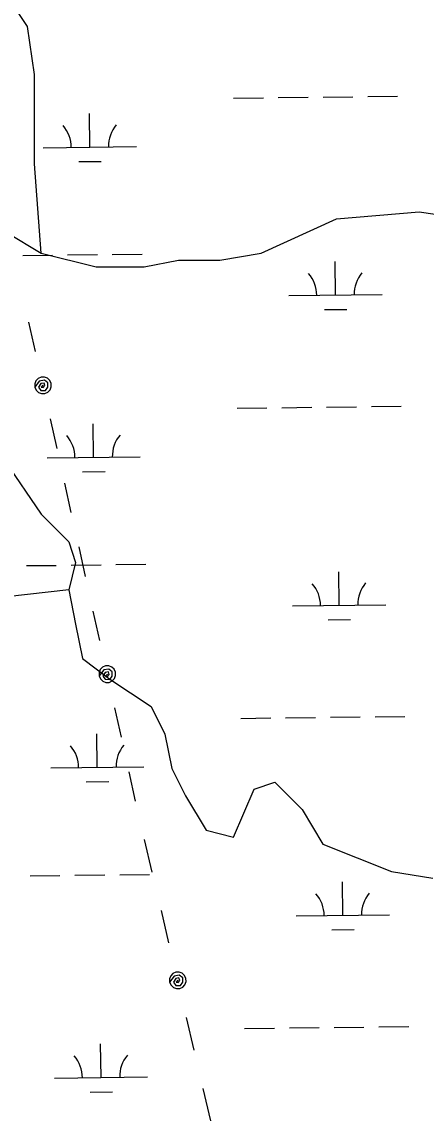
# Model space of a CAD drawing. Extents: x 3694830 to 3732949, y 415201 to 440970.
# Drawn here: x 3725539 to 3725973, y 428976 to 430155 of the extents above; entities that cross this region are included whole.
import ezdxf

# ---------------------------------------------------------------- set-up
doc = ezdxf.new("R2010")
doc.units = 0
for name, color, linetype in [('V-TOPO-SHOR', 7, 'Continuous'), ('V-UTIL-LINE', 7, 'Continuous'), ('V-WETL-SWMP', 7, 'Continuous')]:
    doc.layers.add(name, color=color, linetype=linetype)

msp = doc.modelspace()

# ---------------------------------------------------------------- linework, layer by layer
at = {"layer": 'V-TOPO-SHOR'}
for points in [[(3725559.9, 429907.2), (3725552.5, 430003), (3725552.5, 430098.8), (3725545.1, 430150.4), (3725515.6, 430194.6)], [(3725484.7, 429907), (3725500.9, 429929.3), (3725523, 429929.3), (3725559.9, 429907.2), (3725618.8, 429892.5), (3725670.4, 429892.5), (3725707.2, 429899.9), (3725751.4, 429899.9), (3725795.7, 429907.2), (3725876.7, 429944.1), (3725965.1, 429951.5), (3726016.7, 429944.1), (3726068.3, 429929.3), (3726119.9, 429936.7), (3726208.3, 429973.6), (3726274.6, 430032.5), (3726304.1, 430047.2), (3726370.4, 430091.5), (3726488.3, 430106.2), (3726533.3, 430113.4)], [(3725520.8, 429684.4), (3725559.9, 429627.2), (3725589.3, 429597.7), (3725596.7, 429575.6), (3725589.3, 429546.2), (3725596.7, 429509.3), (3725604.1, 429472.5), (3725633.5, 429450.4), (3725655.7, 429435.6), (3725677.8, 429420.9), (3725692.5, 429391.4), (3725699.9, 429354.6), (3725714.6, 429325.1), (3725736.7, 429288.3), (3725766.2, 429280.9), (3725788.3, 429332.5), (3725810.4, 429339.8), (3725839.9, 429310.4), (3725862, 429273.5), (3725898.8, 429258.8), (3725935.7, 429244), (3725979.9, 429236.7)], [(3725589.3, 429546.2), (3725523, 429538.8), (3725486.2, 429516.7), (3725464.1, 429487.2), (3725464.1, 429443), (3725456.7, 429435.6), (3725419.8, 429420.9), (3725383, 429420.9), (3725353.5, 429435.6), (3725342.9, 429448.7)]]:
    msp.add_lwpolyline(points, dxfattribs=at)
at = {"layer": 'V-UTIL-LINE'}
for points in [[(3725553.7, 429801.7), (3725546.7, 429833.3)], [(3725561.7, 429765.5), (3725559.8, 429763.4), (3725562.1, 429763.1), (3725563.9, 429765.2), (3725563, 429767.9), (3725559.6, 429767.4), (3725557, 429763.5), (3725559.6, 429760.1), (3725564.4, 429759.8), (3725567.1, 429763.6), (3725567.1, 429768), (3725563.3, 429771), (3725557.8, 429770.1), (3725553, 429763.6), (3725554.4, 429760.4), (3725556.9, 429757.9), (3725560.2, 429756.7), (3725563.7, 429756.8), (3725566.9, 429758.2), (3725569.3, 429760.7), (3725570.6, 429764), (3725570.5, 429767.5), (3725569.1, 429770.7), (3725566.6, 429773.1), (3725563.3, 429774.4), (3725559.8, 429774.3), (3725556.6, 429772.9), (3725554.1, 429770.4), (3725552.9, 429767.1), (3725553, 429763.6)], [(3725576.8, 429697.8), (3725569.8, 429729.4)], [(3725592.1, 429629.2), (3725585.1, 429660.7)], [(3725607.4, 429560.5), (3725600.4, 429592.1)], [(3725622.7, 429491.9), (3725615.7, 429523.4)], [(3725630.8, 429455.7), (3725628.8, 429453.6), (3725631.1, 429453.3), (3725632.9, 429455.4), (3725632, 429458.1), (3725628.6, 429457.5), (3725626, 429453.7), (3725628.6, 429450.3), (3725633.5, 429450), (3725636.1, 429453.7), (3725636.1, 429458.2), (3725632.3, 429461.2), (3725626.9, 429460.3), (3725622, 429453.8), (3725623.4, 429450.6), (3725625.9, 429448.1), (3725629.2, 429446.9), (3725632.7, 429446.9), (3725635.9, 429448.4), (3725638.4, 429450.9), (3725639.6, 429454.2), (3725639.5, 429457.7), (3725638.1, 429460.9), (3725635.6, 429463.3), (3725632.3, 429464.6), (3725628.8, 429464.5), (3725625.6, 429463.1), (3725623.2, 429460.6), (3725621.9, 429457.3), (3725622, 429453.8)], [(3725645.8, 429388), (3725638.8, 429419.5)], [(3725661.1, 429319.4), (3725654.1, 429350.9)], [(3725679, 429243.4), (3725670.8, 429278.3)], [(3725696.9, 429167.4), (3725688.7, 429202.3)], [(3725706.4, 429127.3), (3725704.5, 429125.2), (3725706.8, 429124.9), (3725708.6, 429127), (3725707.6, 429129.8), (3725704.2, 429129.1), (3725701.7, 429125.2), (3725704.3, 429121.8), (3725709.1, 429121.7), (3725711.7, 429125.4), (3725711.7, 429129.9), (3725707.8, 429132.8), (3725702.4, 429131.9), (3725697.6, 429125.3), (3725699.1, 429122.1), (3725701.6, 429119.7), (3725704.9, 429118.5), (3725708.4, 429118.6), (3725711.6, 429120), (3725714, 429122.6), (3725715.3, 429125.9), (3725715.1, 429129.4), (3725713.7, 429132.6), (3725711.1, 429135), (3725707.8, 429136.2), (3725704.3, 429136.1), (3725701.1, 429134.6), (3725698.7, 429132.1), (3725697.5, 429128.8), (3725697.6, 429125.3)], [(3725724, 429052.4), (3725715.8, 429087.3)], [(3725741.9, 428976.4), (3725733.7, 429011.3)]]:
    msp.add_lwpolyline(points, dxfattribs=at)
at = {"layer": 'V-WETL-SWMP'}
for p, q in [((3725766.1, 430073.6), (3725798.1, 430074)), ((3725814.1, 430074.2), (3725846.1, 430074.5)), ((3725862.1, 430074.7), (3725894.1, 430075.1)), ((3725910.1, 430075.3), (3725942.1, 430075.7)), ((3725612.1, 430021), (3725611.7, 430057)), ((3725562.1, 430020.4), (3725662.1, 430021.6)), ((3725600.3, 430005.4), (3725624.3, 430005.7)), ((3725540.1, 429904.7), (3725572.1, 429905.1)), ((3725588.1, 429905.3), (3725620.1, 429905.7)), ((3725636.1, 429905.8), (3725668.1, 429906.2)), ((3725875.5, 429862.3), (3725875, 429898.3)), ((3725825.5, 429861.7), (3725925.4, 429862.9)), ((3725863.6, 429846.7), (3725887.6, 429847)), ((3725770, 429740.9), (3725802, 429741.3)), ((3725818, 429741.5), (3725850, 429741.9)), ((3725866, 429742.1), (3725898, 429742.5)), ((3725914, 429742.7), (3725946, 429743)), ((3725616.1, 429688.4), (3725615.6, 429724.3)), ((3725566.1, 429687.8), (3725666.1, 429688.9)), ((3725604.3, 429672.8), (3725628.3, 429673.1)), ((3725544, 429572.1), (3725576, 429572.4)), ((3725592, 429572.6), (3725624, 429573)), ((3725640, 429573.2), (3725672, 429573.6)), ((3725879.4, 429529.6), (3725879, 429565.6)), ((3725829.4, 429529), (3725929.4, 429530.2)), ((3725867.6, 429514), (3725891.6, 429514.3)), ((3725774, 429408.3), (3725806, 429408.7)), ((3725822, 429408.9), (3725854, 429409.2)), ((3725870, 429409.4), (3725902, 429409.8)), ((3725918, 429410), (3725950, 429410.4)), ((3725620, 429355.7), (3725619.6, 429391.7)), ((3725570, 429355.1), (3725670, 429356.3)), ((3725608.2, 429340.1), (3725632.2, 429340.4)), ((3725596, 429240), (3725628, 429240.4)), ((3725644, 429240.5), (3725676, 429240.9)), ((3725548, 429239.4), (3725580, 429239.8)), ((3725883.4, 429197), (3725883, 429233)), ((3725833.4, 429196.4), (3725933.4, 429197.6)), ((3725871.6, 429181.4), (3725895.6, 429181.7)), ((3725778, 429075.6), (3725810, 429076)), ((3725826, 429076.2), (3725858, 429076.6)), ((3725874, 429076.8), (3725906, 429077.2)), ((3725922, 429077.3), (3725954, 429077.7)), ((3725624, 429023), (3725623.6, 429059)), ((3725574, 429022.5), (3725674, 429023.6)), ((3725612.2, 429007.5), (3725636.2, 429007.8))]:
    msp.add_line(p, q, dxfattribs=at)
for centre, start, end in [((3725556.9, 430020.8), 359.9115, 41.4552), ((3725667.3, 430022.1), 139.9115, 181.4552), ((3725820.2, 429862.1), 359.9115, 41.4552), ((3725930.7, 429863.4), 139.9115, 181.4552), ((3725560.8, 429688.2), 359.9115, 41.4552), ((3725671.3, 429689.5), 139.9115, 181.4552), ((3725824.2, 429529.4), 359.9115, 41.4552), ((3725934.7, 429530.8), 139.9115, 181.4552), ((3725564.8, 429355.5), 359.9115, 41.4552), ((3725675.3, 429356.8), 139.9115, 181.4552), ((3725828.1, 429196.8), 359.9115, 41.4552), ((3725938.6, 429198.1), 139.9115, 181.4552), ((3725568.8, 429022.9), 359.9115, 41.4552), ((3725679.2, 429024.2), 139.9115, 181.4552)]:
    msp.add_arc(centre, 35.2, start, end, dxfattribs=at)

doc.saveas('drawing.dxf')
